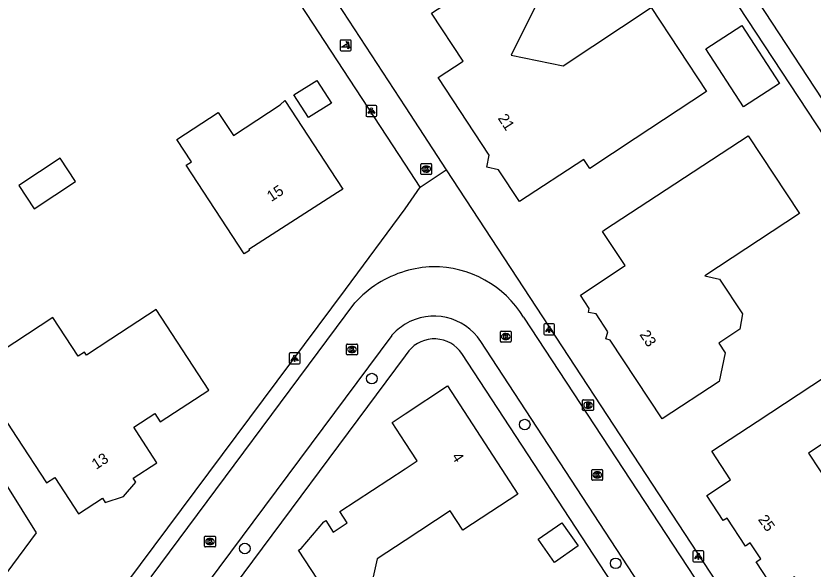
# Model space of a CAD drawing. Extents: x 163427 to 164190, y 380331 to 381641.
# Drawn here: x 163964.1 to 164037.6, y 381411.4 to 381462.5 of the extents above; entities that cross this region are included whole.
import ezdxf

# ---------------------------------------------------------------- set-up
doc = ezdxf.new("R2010")
doc.units = 0
for name, color, linetype in [('IMGEO_Boom', 7, 'Continuous'), ('IMGEO_Brandkraan', 7, 'Continuous'), ('IMGEO_Kolk', 7, 'Continuous'), ('IMGEO_Lichtpunt', 7, 'Continuous'), ('IMGEO_Pand', 7, 'Continuous'), ('IMGEO_Pand_nummerreeks', 7, 'Continuous'), ('IMGEO_Poller', 7, 'Continuous'), ('IMGEO_Rijbaan_lokaal_open', 7, 'Continuous'), ('IMGEO_Voetpad_open', 7, 'Continuous'), ('IMGEO_Waterloop', 7, 'Continuous')]:
    doc.layers.add(name, color=color, linetype=linetype)

msp = doc.modelspace()

# ---------------------------------------------------------------- linework, layer by layer
at = {"layer": 'IMGEO_Boom'}
for centre in [(163996.933, 381428.966), (164011.043, 381424.72), (163985.218, 381413.278), (164019.439, 381411.91)]:
    msp.add_circle(centre, 0.489, dxfattribs=at)
at = {"layer": 'IMGEO_Brandkraan'}
for p, q in [((164016.386, 381426.088), (164016.386, 381426.94)), ((164016.461, 381427.014), (164017.313, 381427.014)), ((164017.387, 381426.94), (164017.387, 381426.088)), ((164016.897, 381426.234), (164016.872, 381426.234)), ((164016.874, 381426.794), (164016.899, 381426.794)), ((164017.313, 381426.014), (164016.461, 381426.014))]:
    msp.add_line(p, q, dxfattribs=at)
for points in [[(164016.386, 381426.088), (164016.386, 381426.94)], [(164016.461, 381427.014), (164017.313, 381427.014)], [(164017.387, 381426.94), (164017.387, 381426.088)], [(164016.734, 381426.714), (164016.734, 381426.314), (164016.947, 381426.314)], [(164016.965, 381426.714), (164016.734, 381426.714)], [(164016.913, 381426.633), (164016.859, 381426.633), (164016.859, 381426.557)], [(164016.859, 381426.557), (164016.912, 381426.557)], [(164016.921, 381426.481), (164016.859, 381426.481), (164016.859, 381426.4)], [(164016.859, 381426.4), (164016.921, 381426.4)], [(164017.313, 381426.014), (164016.461, 381426.014)]]:
    msp.add_lwpolyline(points, dxfattribs=at)
for centre, radius, start, end in [((164016.463, 381426.938), 0.0765, 91.55205, 178.44795), ((164016.463, 381426.938), 0.0765, 91.55205, 178.44795), ((164017.311, 381426.938), 0.0765, 1.55205, 88.44795), ((164017.311, 381426.938), 0.0765, 1.55205, 88.44795), ((164016.914, 381426.595), 0.0379, 267.82845, 90.93552), ((164016.922, 381426.44), 0.0404, 269.87594, 90.50774), ((164016.953, 381426.565), 0.251, 268.66757, 293.53466), ((164016.969, 381426.569), 0.145, 59.4692, 91.53667), ((164016.994, 381426.616), 0.0922, 285.51372, 58.15012), ((164016.999, 381426.424), 0.105, 301.31148, 78.98903), ((164016.463, 381426.09), 0.0765, 181.55205, 268.44795), ((164016.463, 381426.09), 0.0765, 181.55205, 268.44795), ((164017.311, 381426.09), 0.0765, 271.55205, 358.44795), ((164017.311, 381426.09), 0.0765, 271.55205, 358.44795)]:
    msp.add_arc(centre, radius, start, end, dxfattribs=at)
for centre, major_axis, ratio, start_param, end_param in [((164016.873, 381426.514), (-0.387, 0.002), 0.722429, 4.712389, 7.853982), ((164016.898, 381426.514), (-0.39, 0.002), 0.717154, 1.570796, 4.712389)]:
    msp.add_ellipse(centre, major_axis=major_axis, ratio=ratio, start_param=start_param, end_param=end_param, dxfattribs=at)
at = {"layer": 'IMGEO_Kolk'}
for p, q in [((164001.451, 381447.886), (164001.451, 381448.738)), ((164001.526, 381448.812), (164002.378, 381448.812)), ((164001.939, 381448.592), (164001.964, 381448.592)), ((164002.452, 381448.738), (164002.452, 381447.886)), ((164002.378, 381447.812), (164001.526, 381447.812)), ((164001.962, 381448.032), (164001.937, 381448.032)), ((164008.794, 381432.418), (164008.794, 381433.27)), ((164008.869, 381433.344), (164009.721, 381433.344)), ((164009.282, 381433.124), (164009.307, 381433.124)), ((164009.795, 381433.27), (164009.795, 381432.418)), ((163994.676, 381432.156), (163995.528, 381432.156)), ((164009.721, 381432.344), (164008.869, 381432.344)), ((164009.305, 381432.564), (164009.28, 381432.564)), ((163994.601, 381431.23), (163994.601, 381432.082)), ((163995.112, 381431.376), (163995.087, 381431.376)), ((163995.089, 381431.936), (163995.114, 381431.936)), ((163995.602, 381432.082), (163995.602, 381431.23)), ((163995.528, 381431.156), (163994.676, 381431.156)), ((164017.232, 381419.648), (164017.232, 381420.5)), ((164017.307, 381420.574), (164018.159, 381420.574)), ((164017.72, 381420.354), (164017.745, 381420.354)), ((164018.233, 381420.5), (164018.233, 381419.648)), ((164017.743, 381419.794), (164017.718, 381419.794)), ((164018.159, 381419.574), (164017.307, 381419.574)), ((163981.504, 381413.496), (163981.504, 381414.348)), ((163981.579, 381414.422), (163982.431, 381414.422)), ((163981.992, 381414.202), (163982.017, 381414.202)), ((163982.505, 381414.348), (163982.505, 381413.496)), ((163982.431, 381413.422), (163981.579, 381413.422)), ((163982.015, 381413.642), (163981.99, 381413.642))]:
    msp.add_line(p, q, dxfattribs=at)
for points in [[(164001.451, 381447.886), (164001.451, 381448.738)], [(164001.526, 381448.812), (164002.378, 381448.812)], [(164001.772, 381448.512), (164001.895, 381448.512), (164001.895, 381448.361), (164002.025, 381448.512), (164002.189, 381448.512), (164002.043, 381448.361), (164002.196, 381448.112), (164002.044, 381448.112), (164001.959, 381448.276), (164001.895, 381448.209), (164001.895, 381448.112), (164001.772, 381448.112), (164001.772, 381448.512)], [(164002.452, 381448.738), (164002.452, 381447.886)], [(164002.378, 381447.812), (164001.526, 381447.812)], [(164008.794, 381432.418), (164008.794, 381433.27)], [(164008.869, 381433.344), (164009.721, 381433.344)], [(164009.115, 381433.044), (164009.238, 381433.044), (164009.238, 381432.893), (164009.368, 381433.044), (164009.532, 381433.044), (164009.386, 381432.893), (164009.539, 381432.644), (164009.387, 381432.644), (164009.302, 381432.808), (164009.238, 381432.741), (164009.238, 381432.644), (164009.115, 381432.644), (164009.115, 381433.044)], [(164009.795, 381433.27), (164009.795, 381432.418)], [(163994.676, 381432.156), (163995.528, 381432.156)], [(164009.721, 381432.344), (164008.869, 381432.344)], [(163994.601, 381431.23), (163994.601, 381432.082)], [(163994.922, 381431.856), (163995.045, 381431.856), (163995.045, 381431.705), (163995.175, 381431.856), (163995.339, 381431.856), (163995.193, 381431.705), (163995.346, 381431.456), (163995.194, 381431.456), (163995.109, 381431.62), (163995.045, 381431.553), (163995.045, 381431.456), (163994.922, 381431.456), (163994.922, 381431.856)], [(163995.602, 381432.082), (163995.602, 381431.23)], [(163995.528, 381431.156), (163994.676, 381431.156)], [(164017.232, 381419.648), (164017.232, 381420.5)], [(164017.307, 381420.574), (164018.159, 381420.574)], [(164018.233, 381420.5), (164018.233, 381419.648)], [(164017.553, 381420.274), (164017.676, 381420.274), (164017.676, 381420.123), (164017.806, 381420.274), (164017.97, 381420.274), (164017.824, 381420.123), (164017.977, 381419.874), (164017.825, 381419.874), (164017.74, 381420.038), (164017.676, 381419.971), (164017.676, 381419.874), (164017.553, 381419.874), (164017.553, 381420.274)], [(164018.159, 381419.574), (164017.307, 381419.574)], [(163981.504, 381413.496), (163981.504, 381414.348)], [(163981.579, 381414.422), (163982.431, 381414.422)], [(163981.825, 381414.122), (163981.948, 381414.122), (163981.948, 381413.971), (163982.078, 381414.122), (163982.242, 381414.122), (163982.096, 381413.971), (163982.249, 381413.722), (163982.097, 381413.722), (163982.012, 381413.886), (163981.948, 381413.819), (163981.948, 381413.722), (163981.825, 381413.722), (163981.825, 381414.122)], [(163982.505, 381414.348), (163982.505, 381413.496)], [(163982.431, 381413.422), (163981.579, 381413.422)]]:
    msp.add_lwpolyline(points, dxfattribs=at)
for centre, start, end in [((164001.528, 381448.736), 91.55205, 178.44795), ((164001.528, 381448.736), 91.55205, 178.44795), ((164002.376, 381448.736), 1.55205, 88.44795), ((164002.376, 381448.736), 1.55205, 88.44795), ((164001.528, 381447.888), 181.55205, 268.44795), ((164001.528, 381447.888), 181.55205, 268.44795), ((164002.376, 381447.888), 271.55205, 358.44795), ((164002.376, 381447.888), 271.55205, 358.44795), ((164008.871, 381433.268), 91.55205, 178.44795), ((164008.871, 381433.268), 91.55205, 178.44795), ((164009.719, 381433.268), 1.55205, 88.44795), ((164009.719, 381433.268), 1.55205, 88.44795), ((163994.678, 381432.08), 91.55205, 178.44795), ((163994.678, 381432.08), 91.55205, 178.44795), ((163995.526, 381432.08), 1.55205, 88.44795), ((163995.526, 381432.08), 1.55205, 88.44795), ((164008.871, 381432.42), 181.55205, 268.44795), ((164008.871, 381432.42), 181.55205, 268.44795), ((164009.719, 381432.42), 271.55205, 358.44795), ((164009.719, 381432.42), 271.55205, 358.44795), ((163994.678, 381431.232), 181.55205, 268.44795), ((163994.678, 381431.232), 181.55205, 268.44795), ((163995.526, 381431.232), 271.55205, 358.44795), ((163995.526, 381431.232), 271.55205, 358.44795), ((164017.309, 381420.498), 91.55205, 178.44795), ((164017.309, 381420.498), 91.55205, 178.44795), ((164018.157, 381420.498), 1.55205, 88.44795), ((164018.157, 381420.498), 1.55205, 88.44795), ((164017.309, 381419.65), 181.55205, 268.44795), ((164017.309, 381419.65), 181.55205, 268.44795), ((164018.157, 381419.65), 271.55205, 358.44795), ((164018.157, 381419.65), 271.55205, 358.44795), ((163981.581, 381414.346), 91.55205, 178.44795), ((163981.581, 381414.346), 91.55205, 178.44795), ((163982.429, 381414.346), 1.55205, 88.44795), ((163982.429, 381414.346), 1.55205, 88.44795), ((163981.581, 381413.498), 181.55205, 268.44795), ((163981.581, 381413.498), 181.55205, 268.44795), ((163982.429, 381413.498), 271.55205, 358.44795), ((163982.429, 381413.498), 271.55205, 358.44795)]:
    msp.add_arc(centre, 0.0765, start, end, dxfattribs=at)
for centre, major_axis, ratio, start_param, end_param in [((164001.938, 381448.312), (-0.387, 0.002), 0.722429, 4.712389, 7.853982), ((164001.963, 381448.312), (-0.39, 0.002), 0.717154, 1.570796, 4.712389), ((164009.281, 381432.844), (-0.387, 0.002), 0.722429, 4.712389, 7.853982), ((164009.306, 381432.844), (-0.39, 0.002), 0.717154, 1.570796, 4.712389), ((163995.088, 381431.656), (-0.387, 0.002), 0.722429, 4.712389, 7.853982), ((163995.113, 381431.656), (-0.39, 0.002), 0.717154, 1.570796, 4.712389), ((164017.719, 381420.074), (-0.387, 0.002), 0.722429, 4.712389, 7.853982), ((164017.744, 381420.074), (-0.39, 0.002), 0.717154, 1.570796, 4.712389), ((163981.991, 381413.922), (-0.387, 0.002), 0.722429, 4.712389, 7.853982), ((163982.016, 381413.922), (-0.39, 0.002), 0.717154, 1.570796, 4.712389)]:
    msp.add_ellipse(centre, major_axis=major_axis, ratio=ratio, start_param=start_param, end_param=end_param, dxfattribs=at)
at = {"layer": 'IMGEO_Lichtpunt'}
for p, q in [((163997.297, 381454.172), (163996.489, 381454.172)), ((163997.297, 381454.172), (163996.489, 381454.172)), ((163996.395, 381454.077), (163996.395, 381453.27)), ((163996.395, 381454.077), (163996.395, 381453.27)), ((163997.391, 381453.27), (163997.391, 381454.077)), ((163997.391, 381453.27), (163997.391, 381454.077)), ((163996.489, 381453.176), (163997.297, 381453.176)), ((163996.489, 381453.176), (163997.297, 381453.176)), ((164012.795, 381433.916), (164012.795, 381433.109)), ((164012.795, 381433.916), (164012.795, 381433.109)), ((164013.697, 381434.011), (164012.889, 381434.011)), ((164013.697, 381434.011), (164012.889, 381434.011)), ((164013.791, 381433.109), (164013.791, 381433.916)), ((164013.791, 381433.109), (164013.791, 381433.916)), ((164012.889, 381433.015), (164013.697, 381433.015)), ((164012.889, 381433.015), (164013.697, 381433.015)), ((163989.317, 381431.235), (163989.317, 381430.428)), ((163989.317, 381431.235), (163989.317, 381430.428)), ((163990.219, 381431.33), (163989.411, 381431.33)), ((163990.219, 381431.33), (163989.411, 381431.33)), ((163990.313, 381430.428), (163990.313, 381431.235)), ((163990.313, 381430.428), (163990.313, 381431.235)), ((163989.411, 381430.334), (163990.219, 381430.334)), ((163989.411, 381430.334), (163990.219, 381430.334)), ((164027.463, 381413.054), (164026.655, 381413.054)), ((164027.463, 381413.054), (164026.655, 381413.054)), ((164026.561, 381412.959), (164026.561, 381412.152)), ((164026.561, 381412.959), (164026.561, 381412.152)), ((164027.557, 381412.152), (164027.557, 381412.959)), ((164027.557, 381412.152), (164027.557, 381412.959)), ((164026.655, 381412.058), (164027.463, 381412.058)), ((164026.655, 381412.058), (164027.463, 381412.058))]:
    msp.add_line(p, q, dxfattribs=at)
for points in [[(163996.769, 381453.741), (163996.808, 381453.713), (163996.62, 381453.451), (163996.582, 381453.478), (163996.769, 381453.741)], [(163996.871, 381453.693), (163996.918, 381453.693), (163996.918, 381453.371), (163996.871, 381453.371), (163996.871, 381453.693)], [(163996.981, 381453.713), (163997.019, 381453.74), (163997.206, 381453.478), (163997.167, 381453.45), (163996.981, 381453.713)], [(164013.169, 381433.58), (164013.208, 381433.552), (164013.02, 381433.29), (164012.982, 381433.317), (164013.169, 381433.58)], [(164013.381, 381433.552), (164013.419, 381433.579), (164013.606, 381433.317), (164013.567, 381433.289), (164013.381, 381433.552)], [(164013.271, 381433.532), (164013.318, 381433.532), (164013.318, 381433.21), (164013.271, 381433.21), (164013.271, 381433.532)], [(163989.691, 381430.899), (163989.73, 381430.871), (163989.542, 381430.609), (163989.504, 381430.636), (163989.691, 381430.899)], [(163989.793, 381430.851), (163989.84, 381430.851), (163989.84, 381430.529), (163989.793, 381430.529), (163989.793, 381430.851)], [(163989.903, 381430.871), (163989.941, 381430.898), (163990.128, 381430.636), (163990.089, 381430.608), (163989.903, 381430.871)], [(164026.935, 381412.623), (164026.974, 381412.595), (164026.786, 381412.333), (164026.748, 381412.36), (164026.935, 381412.623)], [(164027.037, 381412.575), (164027.084, 381412.575), (164027.084, 381412.253), (164027.037, 381412.253), (164027.037, 381412.575)], [(164027.147, 381412.595), (164027.185, 381412.622), (164027.372, 381412.36), (164027.333, 381412.332), (164027.147, 381412.595)]]:
    msp.add_lwpolyline(points, dxfattribs=at)
for centre in [(163996.894, 381453.875), (164013.294, 381433.714), (163989.816, 381431.033), (164027.06, 381412.757)]:
    msp.add_circle(centre, 0.0994, dxfattribs=at)
for centre, start, end in [((163996.489, 381454.077), 90, 180), ((163996.489, 381454.077), 90, 180), ((163997.297, 381454.077), 0, 90), ((163997.297, 381454.077), 0, 90), ((163996.489, 381453.27), 180, 270), ((163996.489, 381453.27), 180, 270), ((163997.297, 381453.27), 270, 0), ((163997.297, 381453.27), 270, 360), ((164012.889, 381433.916), 90, 180), ((164012.889, 381433.916), 90, 180), ((164013.697, 381433.916), 0, 90), ((164013.697, 381433.916), 0, 90), ((164012.889, 381433.109), 180, 270), ((164012.889, 381433.109), 180, 270), ((164013.697, 381433.109), 270, 0), ((164013.697, 381433.109), 270, 360), ((163989.411, 381431.235), 90, 180), ((163989.411, 381431.235), 90, 180), ((163990.219, 381431.235), 0, 90), ((163990.219, 381431.235), 0, 90), ((163989.411, 381430.428), 180, 270), ((163989.411, 381430.428), 180, 270), ((163990.219, 381430.428), 270, 0), ((163990.219, 381430.428), 270, 360), ((164026.655, 381412.959), 90, 180), ((164026.655, 381412.959), 90, 180), ((164027.463, 381412.959), 0, 90), ((164027.463, 381412.959), 0, 90), ((164026.655, 381412.152), 180, 270), ((164026.655, 381412.152), 180, 270), ((164027.463, 381412.152), 270, 0), ((164027.463, 381412.152), 270, 360)]:
    msp.add_arc(centre, 0.0946, start, end, dxfattribs=at)
at = {"layer": 'IMGEO_Pand'}
for points in [[(164017.043, 381448.38), (164016.499, 381449.208), (164010.561, 381445.306), (164008.632, 381448.231), (164007.536, 381448.495), (164007.746, 381449.607), (164003.055, 381456.753), (164005.355, 381458.261), (164002.443, 381462.703), (164006.625, 381465.445), (164010.457, 381467.957), (164012.659, 381464.621), (164009.792, 381458.833), (164014.584, 381457.855), (164022.717, 381463.233), (164027.822, 381455.464), (164021.222, 381451.127), (164017.043, 381448.38)], [(164027.752, 381459.414), (164031.068, 381461.576), (164034.557, 381456.226), (164031.243, 381454.062), (164027.752, 381459.414)], [(163989.73, 381455.152), (163991.849, 381456.481), (163993.219, 381454.39), (163991.101, 381453.061), (163989.73, 381455.152)], [(163978.938, 381451.041), (163982.751, 381453.54), (163984.154, 381451.4), (163988.479, 381454.235), (163988.909, 381454.636), (163993.688, 381447.344), (163994.264, 381446.466), (163993.779, 381446.148), (163985.593, 381440.888), (163985.648, 381440.804), (163985.155, 381440.48), (163979.793, 381448.66), (163980.286, 381448.984), (163978.938, 381451.041)], [(164027.661, 381438.469), (164029.02, 381438.153), (164031.147, 381434.94), (164030.9, 381433.523), (164028.95, 381432.233), (164029.525, 381431.359), (164028.971, 381428.697), (164023.732, 381425.252), (164018.919, 381432.524), (164018.54, 381432.635), (164018.707, 381433.293), (164017.625, 381434.959), (164016.941, 381435.064), (164016.982, 381435.452), (164016.181, 381436.662), (164020.297, 381439.398), (164018.208, 381442.561), (164018.402, 381442.688), (164022.389, 381445.304), (164031.675, 381451.395), (164036.397, 381444.213), (164027.661, 381438.469)], [(163965.773, 381444.64), (163969.591, 381447.158), (163968.175, 381449.304), (163964.358, 381446.787), (163965.773, 381444.64)], [(163981.887, 381427.902), (163977.023, 381435.353), (163972.843, 381432.611), (163970.588, 381431.132), (163970.407, 381431.408), (163969.845, 381431.039), (163967.502, 381434.611), (163960.451, 381429.986)], [(164038.787, 381429.173), (164041.58, 381424.938), (164037.235, 381422.073), (164041.283, 381415.935), (164045.636, 381418.806), (164048.423, 381414.58), (164042.084, 381410.393), (164037.911, 381407.637), (164035.932, 381410.654), (164034.098, 381409.447), (164032.397, 381412.032), (164032.824, 381412.313), (164031.855, 381413.786), (164031.428, 381413.505), (164029.727, 381416.09), (164029.359, 381415.848), (164027.835, 381418.173), (164030.042, 381419.627), (164028.303, 381422.267), (164032.479, 381425.018), (164038.787, 381429.173)], [(163962.435, 381426.179), (163964.182, 381423.516), (163966.924, 381419.335), (163967.668, 381419.823), (163969.871, 381416.463), (163972.077, 381417.91), (163972.324, 381417.534), (163974.004, 381418.069), (163975.162, 381419.393), (163974.919, 381419.767), (163977.098, 381421.183), (163975.457, 381423.708), (163974.963, 381424.468), (163976.917, 381425.738), (163977.409, 381424.981), (163981.887, 381427.902)], [(163995.475, 381405.004), (163990.178, 381413.117), (163990.419, 381413.263), (163992.504, 381415.737), (163992.703, 381415.867), (163993.373, 381414.798), (163994.665, 381415.646), (163993.987, 381416.694), (164000, 381420.641), (164001.115, 381421.373), (164000, 381423.076), (163998.8, 381424.909), (164000, 381425.706), (164003.91, 381428.302), (164010.412, 381418.304), (164006.237, 381415.554), (164005.333, 381414.959), (164004.17, 381416.748), (164000, 381414.014)], [(163951.491, 381405.536), (163953.681, 381408.457), (163950.86, 381412.789), (163954.922, 381415.435), (163956.344, 381413.252), (163958.077, 381414.381), (163962.442, 381420.31), (163963.299, 381418.973), (163965.972, 381414.729), (163961.572, 381408.825), (163960.165, 381406.938), (163960.962, 381405.715), (163963.26, 381402.188), (163959.424, 381399.68), (163951.491, 381405.536)], [(164012.282, 381414.132), (164014.469, 381415.661), (164015.968, 381413.516), (164013.781, 381411.987), (164012.282, 381414.132)], [(164000, 381414.014), (163997.412, 381412.317), (163996.823, 381409.551)]]:
    msp.add_lwpolyline(points, dxfattribs=at)
at = {"layer": 'IMGEO_Poller'}
for p, q in [((163994.024, 381460.133), (163994.024, 381459.326)), ((163994.024, 381460.133), (163994.024, 381459.326)), ((163994.926, 381460.228), (163994.118, 381460.228)), ((163994.926, 381460.228), (163994.118, 381460.228)), ((163995.02, 381459.326), (163995.02, 381460.133)), ((163995.02, 381459.326), (163995.02, 381460.133)), ((163994.118, 381459.231), (163994.926, 381459.231)), ((163994.118, 381459.231), (163994.926, 381459.231))]:
    msp.add_line(p, q, dxfattribs=at)
for points in [[(163994.703, 381459.957), (163994.691, 381459.884), (163994.566, 381460.089)], [(163994.566, 381460.089), (163994.797, 381460.023), (163994.726, 381459.991)], [(163994.659, 381459.584), (163994.146, 381459.584), (163994.576, 381459.859)], [(163994.719, 381459.412), (163994.785, 381459.643), (163994.815, 381459.575)], [(163994.851, 381459.548), (163994.923, 381459.537), (163994.719, 381459.412)]]:
    msp.add_lwpolyline(points, dxfattribs=at)
for centre, radius, start, end in [((163994.118, 381460.133), 0.0946, 90, 180), ((163994.118, 381460.133), 0.0946, 90, 180), ((163994.926, 381460.133), 0.0946, 0, 90), ((163994.926, 381460.133), 0.0946, 0, 90), ((163994.118, 381459.326), 0.0946, 180, 270), ((163994.118, 381459.326), 0.0946, 180, 270), ((163994.331, 381459.634), 0.332, 351.32473, 42.4854), ((163994.345, 381459.644), 0.476, 351.75274, 41.16905), ((163994.345, 381459.644), 0.516, 349.35686, 42.29123), ((163994.926, 381459.326), 0.0946, 270, 0), ((163994.926, 381459.326), 0.0946, 270, 0)]:
    msp.add_arc(centre, radius, start, end, dxfattribs=at)
at = {"layer": 'IMGEO_Rijbaan_lokaal_open'}
for points in [[(163976.572, 381410.65), (163995.372, 381435.964)], [(164010.941, 381434.628), (164029.318, 381406.601)], [(163998.764, 381432.934), (163980.666, 381408.596)], [(164054.336, 381365.448), (164030.823, 381396.64), (164028.393, 381399.985), (164025.749, 381403.675), (164006.981, 381432.397)]]:
    msp.add_lwpolyline(points, dxfattribs=at)
for centre, radius, start, end in [((164002.869, 381429.189), 10.104, 106.49501, 137.89777), ((164002.86, 381429.225), 10.067, 91.7707, 106.50452), ((164002.64, 381429.566), 9.722, 31.37594, 90.53804), ((164002.671, 381429.588), 5.144, 33.09993, 121.28515), ((164002.659, 381429.601), 5.127, 121.24763, 139.44914)]:
    msp.add_arc(centre, radius, start, end, dxfattribs=at)
at = {"layer": 'IMGEO_Voetpad_open'}
for points in [[(163975.975, 381514.421), (163970.31, 381502.298), (163971.683, 381500), (163987.428, 381473.648), (163988.35, 381472.13), (163989.559, 381470.087), (164000, 381454.069), (164003.788, 381448.257)], [(164001.399, 381446.631), (164000, 381448.773), (163988.623, 381466.189)], [(164001.399, 381446.631), (164003.788, 381448.257)], [(164003.788, 381448.257), (164030.535, 381407.433)], [(163974.329, 381410.093), (163994.498, 381437.177), (164000, 381444.647), (164001.399, 381446.631)], [(164000.334, 381431.521), (164000, 381431.071), (163982.431, 381407.423)], [(164052.62, 381363.849), (164028.989, 381395.225), (164029.122, 381395.331), (164026.675, 381398.718), (164024.053, 381402.517), (164005.248, 381431.278)]]:
    msp.add_lwpolyline(points, dxfattribs=at)
msp.add_arc((164002.7, 381429.557), 3.075, 34.03844, 140.29956, dxfattribs=at)
at = {"layer": 'IMGEO_Waterloop'}
for points in [[(163992.18, 381523.944), (164023.628, 381474.232), (164058.506, 381421.148), (164072.04, 381403.223), (164084.758, 381386.702), (164087.821, 381382.878), (164088.396, 381383.37)], [(164089.361, 381383.927), (164085.299, 381389.121), (164059.712, 381422.456), (164025.268, 381474.979), (164015.628, 381490.446)]]:
    msp.add_lwpolyline(points, dxfattribs=at)

# ---------------------------------------------------------------- texts
at = {"layer": 'IMGEO_Pand_nummerreeks'}
for s, rotation, p in [('21', 303.25356, (164008.524, 381453.008)), ('15', 33.30951, (163987.66, 381445.262)), ('23', 303.4949, (164021.602, 381433.036)), ('13', 33.15134, (163971.491, 381420.531)), ('4', 303.03654, (164004.262, 381421.746)), ('25', 305.66852, (164032.532, 381415.951))]:
    msp.add_text(s, height=1, rotation=rotation, dxfattribs=at).set_placement(p)

doc.saveas('drawing.dxf')
